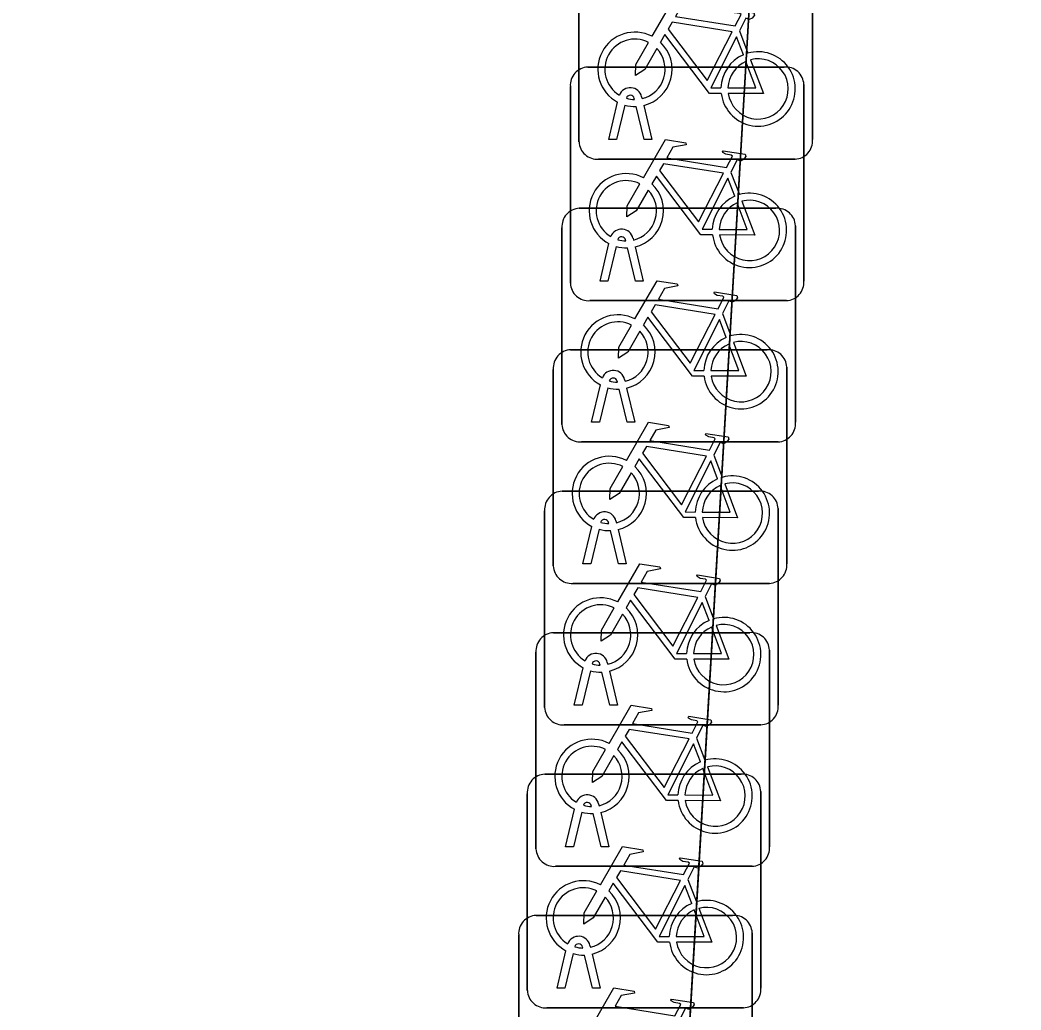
# Model space of a CAD drawing. Extents: x 157445 to 158888, y 383061 to 384688.
# Drawn here: x 157869.384 to 157873.666, y 384277.866 to 384282.1 of the extents above; entities that cross this region are included whole.
import ezdxf

# ---------------------------------------------------------------- set-up
doc = ezdxf.new("R2010")
doc.units = 0
for name, color, linetype in [('IMGEO_Fietsenrek', 7, 'Continuous'), ('IMGEO_Groenvoorziening', 7, 'Continuous'), ('IMGEO_Rijbaan_lokaal_gesloten', 7, 'Continuous')]:
    doc.layers.add(name, color=color, linetype=linetype)

msp = doc.modelspace()

# ---------------------------------------------------------------- linework, layer by layer
at = {"layer": 'IMGEO_Fietsenrek'}
for p, q in [((157872.7745, 384282.4291), (157872.7745, 384281.5882)), ((157872.7745, 384281.5882), (157872.7745, 384282.4291)), ((157871.7755, 384281.5789), (157871.7755, 384282.4198)), ((157871.7755, 384282.4198), (157871.7755, 384281.5789)), ((157872.4622, 384282.0532), (157872.4985, 384281.958)), ((157871.8129, 384281.8985), (157872.6538, 384281.8985)), ((157872.6538, 384281.8985), (157871.8129, 384281.8985)), ((157872.7375, 384281.8241), (157872.7375, 384280.9832)), ((157872.7375, 384280.9832), (157872.7375, 384281.8241)), ((157871.7385, 384280.9739), (157871.7385, 384281.8148)), ((157871.7385, 384281.8148), (157871.7385, 384280.9739)), ((157871.9025, 384281.5883), (157871.9408, 384281.7483)), ((157872.0129, 384281.7599), (157872.0119, 384281.7642)), ((157872.0436, 384281.7714), (157872.0454, 384281.7635)), ((157871.9712, 384281.7361), (157871.9359, 384281.5883)), ((157872.054, 384281.5883), (157872.0201, 384281.73)), ((157872.0524, 384281.7343), (157872.0874, 384281.5883)), ((157871.9359, 384281.5883), (157871.9025, 384281.5883)), ((157872.0874, 384281.5883), (157872.054, 384281.5883)), ((157872.7001, 384281.5045), (157871.8592, 384281.5045)), ((157871.8592, 384281.5045), (157872.7001, 384281.5045)), ((157872.4252, 384281.4482), (157872.4615, 384281.353)), ((157871.7769, 384281.2945), (157872.6178, 384281.2945)), ((157872.6178, 384281.2945), (157871.7769, 384281.2945)), ((157871.7025, 384280.3699), (157871.7025, 384281.2108)), ((157871.7025, 384281.2108), (157871.7025, 384280.3699)), ((157872.7015, 384281.2201), (157872.7015, 384280.3792)), ((157872.7015, 384280.3792), (157872.7015, 384281.2201)), ((157871.8655, 384280.9833), (157871.9038, 384281.1433)), ((157871.9759, 384281.1549), (157871.9749, 384281.1592)), ((157872.0066, 384281.1664), (157872.0084, 384281.1585)), ((157871.9342, 384281.1311), (157871.8989, 384280.9833)), ((157872.017, 384280.9833), (157871.9831, 384281.125)), ((157872.0154, 384281.1293), (157872.0504, 384280.9833)), ((157871.8989, 384280.9833), (157871.8655, 384280.9833)), ((157872.0504, 384280.9833), (157872.017, 384280.9833)), ((157872.6631, 384280.8995), (157871.8222, 384280.8995)), ((157871.8222, 384280.8995), (157872.6631, 384280.8995)), ((157872.3892, 384280.8442), (157872.4255, 384280.749)), ((157871.7399, 384280.6895), (157872.5808, 384280.6895)), ((157872.5808, 384280.6895), (157871.7399, 384280.6895)), ((157871.6655, 384279.7649), (157871.6655, 384280.6058)), ((157871.6655, 384280.6058), (157871.6655, 384279.7649)), ((157872.6645, 384280.6151), (157872.6645, 384279.7742)), ((157872.6645, 384279.7742), (157872.6645, 384280.6151)), ((157871.8295, 384280.3793), (157871.8678, 384280.5393)), ((157871.9399, 384280.5509), (157871.9389, 384280.5552)), ((157871.9706, 384280.5624), (157871.9724, 384280.5545)), ((157871.8982, 384280.5271), (157871.8629, 384280.3793)), ((157871.981, 384280.3793), (157871.9471, 384280.521)), ((157871.9794, 384280.5253), (157872.0144, 384280.3793)), ((157871.8629, 384280.3793), (157871.8295, 384280.3793)), ((157872.0144, 384280.3793), (157871.981, 384280.3793)), ((157872.6271, 384280.2955), (157871.7862, 384280.2955)), ((157871.7862, 384280.2955), (157872.6271, 384280.2955)), ((157872.3522, 384280.2392), (157872.3885, 384280.144)), ((157871.7029, 384280.0845), (157872.5438, 384280.0845)), ((157872.5438, 384280.0845), (157871.7029, 384280.0845)), ((157871.6285, 384279.1599), (157871.6285, 384280.0008)), ((157871.6285, 384280.0008), (157871.6285, 384279.1599)), ((157872.6275, 384280.0101), (157872.6275, 384279.1692)), ((157872.6275, 384279.1692), (157872.6275, 384280.0101)), ((157871.9029, 384279.9459), (157871.9019, 384279.9502)), ((157871.9336, 384279.9574), (157871.9354, 384279.9495)), ((157871.7925, 384279.7743), (157871.8308, 384279.9343)), ((157871.8612, 384279.9221), (157871.8259, 384279.7743)), ((157871.944, 384279.7743), (157871.9101, 384279.916)), ((157871.9424, 384279.9203), (157871.9774, 384279.7743)), ((157871.8259, 384279.7743), (157871.7925, 384279.7743)), ((157871.9774, 384279.7743), (157871.944, 384279.7743)), ((157872.5901, 384279.6905), (157871.7492, 384279.6905)), ((157871.7492, 384279.6905), (157872.5901, 384279.6905)), ((157872.3152, 384279.6342), (157872.3515, 384279.539)), ((157871.6659, 384279.4795), (157872.5068, 384279.4795)), ((157872.5068, 384279.4795), (157871.6659, 384279.4795)), ((157871.5915, 384278.5549), (157871.5915, 384279.3958)), ((157871.5915, 384279.3958), (157871.5915, 384278.5549)), ((157872.5905, 384279.4051), (157872.5905, 384278.5642)), ((157872.5905, 384278.5642), (157872.5905, 384279.4051)), ((157871.8659, 384279.3409), (157871.8649, 384279.3452)), ((157871.8966, 384279.3524), (157871.8984, 384279.3445)), ((157871.7555, 384279.1693), (157871.7938, 384279.3293)), ((157871.8242, 384279.3171), (157871.7889, 384279.1693)), ((157871.907, 384279.1693), (157871.8731, 384279.311)), ((157871.9054, 384279.3153), (157871.9404, 384279.1693)), ((157871.7889, 384279.1693), (157871.7555, 384279.1693)), ((157871.9404, 384279.1693), (157871.907, 384279.1693)), ((157872.5531, 384279.0855), (157871.7122, 384279.0855)), ((157871.7122, 384279.0855), (157872.5531, 384279.0855)), ((157872.2782, 384279.0292), (157872.3145, 384278.934)), ((157871.6289, 384278.8745), (157872.4698, 384278.8745)), ((157872.4698, 384278.8745), (157871.6289, 384278.8745)), ((157871.5545, 384277.9499), (157871.5545, 384278.7908)), ((157871.5545, 384278.7908), (157871.5545, 384277.9499)), ((157872.5535, 384278.8001), (157872.5535, 384277.9592)), ((157872.5535, 384277.9592), (157872.5535, 384278.8001)), ((157871.8289, 384278.7359), (157871.8279, 384278.7402)), ((157871.8596, 384278.7474), (157871.8614, 384278.7395)), ((157871.7185, 384278.5643), (157871.7568, 384278.7243)), ((157871.7872, 384278.7121), (157871.7519, 384278.5643)), ((157871.87, 384278.5643), (157871.8361, 384278.706)), ((157871.8684, 384278.7103), (157871.9034, 384278.5643)), ((157871.7519, 384278.5643), (157871.7185, 384278.5643)), ((157871.9034, 384278.5643), (157871.87, 384278.5643)), ((157872.5161, 384278.4805), (157871.6752, 384278.4805)), ((157871.6752, 384278.4805), (157872.5161, 384278.4805)), ((157872.2412, 384278.4242), (157872.2775, 384278.329)), ((157871.5919, 384278.2705), (157872.4328, 384278.2705)), ((157872.4328, 384278.2705), (157871.5919, 384278.2705)), ((157871.5175, 384277.3459), (157871.5175, 384278.1868)), ((157871.5175, 384278.1868), (157871.5175, 384277.3459)), ((157872.5165, 384278.1961), (157872.5165, 384277.3552)), ((157872.5165, 384277.3552), (157872.5165, 384278.1961)), ((157871.8226, 384278.1424), (157871.8244, 384278.1345)), ((157871.6815, 384277.9593), (157871.7198, 384278.1193)), ((157871.7502, 384278.1071), (157871.7149, 384277.9593)), ((157871.7919, 384278.1309), (157871.7909, 384278.1352)), ((157871.833, 384277.9593), (157871.7991, 384278.101)), ((157871.8314, 384278.1053), (157871.8664, 384277.9593)), ((157871.7149, 384277.9593), (157871.6815, 384277.9593)), ((157871.8664, 384277.9593), (157871.833, 384277.9593)), ((157872.4791, 384277.8755), (157871.6382, 384277.8755)), ((157871.6382, 384277.8755), (157872.4791, 384277.8755))]:
    msp.add_line(p, q, dxfattribs=at)
for points in [[(157872.0881, 384282.0302), (157872.1828, 384282.1937), (157872.269, 384282.1799), (157872.2707, 384282.1712), (157872.2146, 384282.1603), (157872.1884, 384282.115), (157872.4436, 384282.0742)], [(157872.4436, 384282.0742), (157872.4686, 384282.123), (157872.4635, 384282.127), (157872.4403, 384282.1307), (157872.4276, 384282.1382), (157872.4266, 384282.1413), (157872.4288, 384282.1459), (157872.5236, 384282.1308), (157872.5259, 384282.1205), (157872.5165, 384282.1081), (157872.5041, 384282.1017), (157872.4896, 384282.1079), (157872.4622, 384282.0532)], [(157872.4307, 384282.049), (157872.1739, 384282.09), (157872.1572, 384282.0612), (157872.3242, 384281.8409), (157872.4307, 384282.049)], [(157872.3838, 384281.7855), (157872.3341, 384281.7856), (157872.1434, 384282.0373), (157872.1244, 384282.0045)], [(157872.1088, 384281.9777), (157872.0572, 384281.8885), (157872.0173, 384281.8625), (157872.0185, 384281.91), (157872.073, 384282.0042)], [(157872.4787, 384281.951), (157872.4494, 384282.0278), (157872.34, 384281.8097), (157872.3827, 384281.8096)], [(157872.4127, 384281.8095), (157872.5326, 384281.8093), (157872.4894, 384281.9229)], [(157872.5092, 384281.9298), (157872.5642, 384281.7852), (157872.4141, 384281.7855)], [(157872.0511, 384281.4252), (157872.1458, 384281.5887), (157872.232, 384281.5749), (157872.2337, 384281.5662), (157872.1776, 384281.5553), (157872.1514, 384281.51), (157872.4066, 384281.4692)], [(157872.4066, 384281.4692), (157872.4316, 384281.518), (157872.4265, 384281.522), (157872.4033, 384281.5257), (157872.3906, 384281.5332), (157872.3896, 384281.5363), (157872.3918, 384281.5409), (157872.4866, 384281.5258), (157872.4889, 384281.5155), (157872.4795, 384281.5031), (157872.4671, 384281.4967), (157872.4526, 384281.5029), (157872.4252, 384281.4482)], [(157872.3937, 384281.444), (157872.1369, 384281.485), (157872.1202, 384281.4562), (157872.2872, 384281.2359), (157872.3937, 384281.444)], [(157872.0718, 384281.3727), (157872.0202, 384281.2835), (157871.9803, 384281.2575), (157871.9815, 384281.305), (157872.036, 384281.3992)], [(157872.3468, 384281.1805), (157872.2971, 384281.1806), (157872.1064, 384281.4323), (157872.0874, 384281.3995)], [(157872.4417, 384281.346), (157872.4124, 384281.4228), (157872.303, 384281.2047), (157872.3457, 384281.2046)], [(157872.3757, 384281.2045), (157872.4956, 384281.2043), (157872.4524, 384281.3179)], [(157872.4722, 384281.3248), (157872.5272, 384281.1802), (157872.3771, 384281.1805)], [(157872.0151, 384280.8212), (157872.1098, 384280.9847), (157872.196, 384280.9709), (157872.1977, 384280.9622), (157872.1416, 384280.9513), (157872.1154, 384280.906), (157872.3706, 384280.8652)], [(157872.3706, 384280.8652), (157872.3956, 384280.914), (157872.3905, 384280.918), (157872.3673, 384280.9217), (157872.3546, 384280.9292), (157872.3536, 384280.9323), (157872.3558, 384280.9369), (157872.4506, 384280.9218), (157872.4529, 384280.9115), (157872.4435, 384280.8991), (157872.4311, 384280.8927), (157872.4166, 384280.8989), (157872.3892, 384280.8442)], [(157872.3577, 384280.84), (157872.1009, 384280.881), (157872.0842, 384280.8522), (157872.2512, 384280.6319), (157872.3577, 384280.84)], [(157872.0358, 384280.7687), (157871.9842, 384280.6795), (157871.9443, 384280.6535), (157871.9455, 384280.701), (157872, 384280.7952)], [(157872.3108, 384280.5765), (157872.2611, 384280.5766), (157872.0704, 384280.8283), (157872.0514, 384280.7955)], [(157872.4057, 384280.742), (157872.3764, 384280.8188), (157872.267, 384280.6007), (157872.3097, 384280.6006)], [(157872.3397, 384280.6005), (157872.4596, 384280.6003), (157872.4164, 384280.7139)], [(157872.4362, 384280.7208), (157872.4912, 384280.5762), (157872.3411, 384280.5765)], [(157871.9781, 384280.2162), (157872.0728, 384280.3797), (157872.159, 384280.3659), (157872.1607, 384280.3572), (157872.1046, 384280.3463), (157872.0784, 384280.301), (157872.3336, 384280.2602)], [(157872.3336, 384280.2602), (157872.3586, 384280.309), (157872.3535, 384280.313), (157872.3303, 384280.3167), (157872.3176, 384280.3242), (157872.3166, 384280.3273), (157872.3188, 384280.3319), (157872.4136, 384280.3168), (157872.4159, 384280.3065), (157872.4065, 384280.2941), (157872.3941, 384280.2877), (157872.3796, 384280.2939), (157872.3522, 384280.2392)], [(157872.3207, 384280.235), (157872.0639, 384280.276), (157872.0472, 384280.2472), (157872.2142, 384280.0269), (157872.3207, 384280.235)], [(157872.2738, 384279.9715), (157872.2241, 384279.9716), (157872.0334, 384280.2233), (157872.0144, 384280.1905)], [(157872.3687, 384280.137), (157872.3394, 384280.2138), (157872.23, 384279.9957), (157872.2727, 384279.9956)], [(157871.9988, 384280.1637), (157871.9472, 384280.0745), (157871.9073, 384280.0485), (157871.9085, 384280.096), (157871.963, 384280.1902)], [(157872.3992, 384280.1158), (157872.4542, 384279.9712), (157872.3041, 384279.9715)], [(157872.3027, 384279.9955), (157872.4226, 384279.9953), (157872.3794, 384280.1089)], [(157871.9411, 384279.6112), (157872.0358, 384279.7747), (157872.122, 384279.7609), (157872.1237, 384279.7522), (157872.0676, 384279.7413), (157872.0414, 384279.696), (157872.2966, 384279.6552)], [(157872.2966, 384279.6552), (157872.3216, 384279.704), (157872.3165, 384279.708), (157872.2933, 384279.7117), (157872.2806, 384279.7192), (157872.2796, 384279.7223), (157872.2818, 384279.7269), (157872.3766, 384279.7118), (157872.3789, 384279.7015), (157872.3695, 384279.6891), (157872.3571, 384279.6827), (157872.3426, 384279.6889), (157872.3152, 384279.6342)], [(157872.2837, 384279.63), (157872.0269, 384279.671), (157872.0102, 384279.6422), (157872.1772, 384279.4219), (157872.2837, 384279.63)], [(157872.2368, 384279.3665), (157872.1871, 384279.3666), (157871.9964, 384279.6183), (157871.9774, 384279.5855)], [(157872.3317, 384279.532), (157872.3024, 384279.6088), (157872.193, 384279.3907), (157872.2357, 384279.3906)], [(157871.9618, 384279.5587), (157871.9102, 384279.4695), (157871.8703, 384279.4435), (157871.8715, 384279.491), (157871.926, 384279.5852)], [(157872.3622, 384279.5108), (157872.4172, 384279.3662), (157872.2671, 384279.3665)], [(157872.2657, 384279.3905), (157872.3856, 384279.3903), (157872.3424, 384279.5039)], [(157871.9041, 384279.0062), (157871.9988, 384279.1697), (157872.085, 384279.1559), (157872.0867, 384279.1472), (157872.0306, 384279.1363), (157872.0044, 384279.091), (157872.2596, 384279.0502)], [(157872.2596, 384279.0502), (157872.2846, 384279.099), (157872.2795, 384279.103), (157872.2563, 384279.1067), (157872.2436, 384279.1142), (157872.2426, 384279.1173), (157872.2448, 384279.1219), (157872.3396, 384279.1068), (157872.3419, 384279.0965), (157872.3325, 384279.0841), (157872.3201, 384279.0777), (157872.3056, 384279.0839), (157872.2782, 384279.0292)], [(157872.2467, 384279.025), (157871.9899, 384279.066), (157871.9732, 384279.0372), (157872.1402, 384278.8169), (157872.2467, 384279.025)], [(157872.1998, 384278.7615), (157872.1501, 384278.7616), (157871.9594, 384279.0133), (157871.9404, 384278.9805)], [(157872.2947, 384278.927), (157872.2654, 384279.0038), (157872.156, 384278.7857), (157872.1987, 384278.7856)], [(157871.9248, 384278.9537), (157871.8732, 384278.8645), (157871.8333, 384278.8385), (157871.8345, 384278.886), (157871.889, 384278.9802)], [(157872.2287, 384278.7855), (157872.3486, 384278.7853), (157872.3054, 384278.8989)], [(157872.3252, 384278.9058), (157872.3802, 384278.7612), (157872.2301, 384278.7615)], [(157871.8671, 384278.4012), (157871.9618, 384278.5647), (157872.048, 384278.5509), (157872.0497, 384278.5422), (157871.9936, 384278.5313), (157871.9674, 384278.486), (157872.2226, 384278.4452)], [(157872.2226, 384278.4452), (157872.2476, 384278.494), (157872.2425, 384278.498), (157872.2193, 384278.5017), (157872.2066, 384278.5092), (157872.2056, 384278.5123), (157872.2078, 384278.5169), (157872.3026, 384278.5018), (157872.3049, 384278.4915), (157872.2955, 384278.4791), (157872.2831, 384278.4727), (157872.2686, 384278.4789), (157872.2412, 384278.4242)], [(157872.2097, 384278.42), (157871.9529, 384278.461), (157871.9362, 384278.4322), (157872.1032, 384278.2119), (157872.2097, 384278.42)], [(157872.1628, 384278.1565), (157872.1131, 384278.1566), (157871.9224, 384278.4083), (157871.9034, 384278.3755)], [(157872.2577, 384278.322), (157872.2284, 384278.3988), (157872.119, 384278.1807), (157872.1617, 384278.1806)], [(157871.8878, 384278.3487), (157871.8362, 384278.2595), (157871.7963, 384278.2335), (157871.7975, 384278.281), (157871.852, 384278.3752)], [(157872.1917, 384278.1805), (157872.3116, 384278.1803), (157872.2684, 384278.2939)], [(157872.2882, 384278.3008), (157872.3432, 384278.1562), (157872.1931, 384278.1565)], [(157871.8301, 384277.7972), (157871.9248, 384277.9607), (157872.011, 384277.9469), (157872.0127, 384277.9382), (157871.9566, 384277.9273), (157871.9304, 384277.882), (157872.1856, 384277.8412)], [(157872.1856, 384277.8412), (157872.2106, 384277.89), (157872.2055, 384277.894), (157872.1823, 384277.8977), (157872.1696, 384277.9052), (157872.1686, 384277.9083), (157872.1708, 384277.9129), (157872.2656, 384277.8978), (157872.2679, 384277.8875), (157872.2585, 384277.8751), (157872.2461, 384277.8687), (157872.2316, 384277.8749), (157872.2042, 384277.8202)]]:
    msp.add_lwpolyline(points, dxfattribs=at)
for centre, radius, start, end in [((157872.0151, 384281.8889), 0.159, 62.6766, 242.1369), ((157872.0151, 384281.8889), 0.129, 63.3192, 238.903), ((157872.0151, 384281.8889), 0.159, 283.5766, 46.6042), ((157872.0151, 384281.8889), 0.129, 283.6043, 43.4302), ((157872.5417, 384281.8049), 0.159, 187.0065, 105.7708), ((157872.5417, 384281.8049), 0.159, 113.3408, 178.3217), ((157872.5417, 384281.8049), 0.129, 113.923, 177.9556), ((157872.5417, 384281.8049), 0.129, 188.6715, 104.5883), ((157871.8162, 384281.8206), 0.0779, 92.4484, 184.2845), ((157871.8162, 384281.8206), 0.0779, 92.4484, 184.2845), ((157872.6596, 384281.8208), 0.0779, 2.4484, 94.2845), ((157872.6596, 384281.8208), 0.0779, 2.4484, 94.2845), ((157871.9949, 384281.7603), 0.0499, 12.8025, 158.6934), ((157871.9949, 384281.7603), 0.0174, 12.8025, 163.4502), ((157872.0151, 384281.8889), 0.129, 253.415, 269.0204), ((157872.0151, 384281.8889), 0.159, 253.9967, 271.7867), ((157871.8534, 384281.5822), 0.0779, 182.4484, 274.2845), ((157871.8534, 384281.5822), 0.0779, 182.4484, 274.2845), ((157872.6968, 384281.5824), 0.0779, 272.4484, 4.2845), ((157872.6968, 384281.5824), 0.0779, 272.4484, 4.2845), ((157871.9781, 384281.2839), 0.159, 62.6766, 242.1369), ((157871.9781, 384281.2839), 0.129, 63.3192, 238.903), ((157871.9781, 384281.2839), 0.159, 283.5766, 46.6042), ((157871.9781, 384281.2839), 0.129, 283.6043, 43.4302), ((157872.5047, 384281.1999), 0.159, 187.0065, 105.7708), ((157872.5047, 384281.1999), 0.159, 113.3408, 178.3217), ((157872.5047, 384281.1999), 0.129, 113.923, 177.9556), ((157872.5047, 384281.1999), 0.129, 188.6715, 104.5883), ((157871.7802, 384281.2166), 0.0779, 92.4484, 184.2845), ((157871.7802, 384281.2166), 0.0779, 92.4484, 184.2845), ((157872.6236, 384281.2168), 0.0779, 2.4484, 94.2845), ((157872.6236, 384281.2168), 0.0779, 2.4484, 94.2845), ((157871.9579, 384281.1553), 0.0499, 12.8025, 158.6934), ((157871.9579, 384281.1553), 0.0174, 12.8025, 163.4502), ((157871.9781, 384281.2839), 0.129, 253.415, 269.0204), ((157871.9781, 384281.2839), 0.159, 253.9967, 271.7867), ((157871.8164, 384280.9772), 0.0779, 182.4484, 274.2845), ((157871.8164, 384280.9772), 0.0779, 182.4484, 274.2845), ((157872.6598, 384280.9774), 0.0779, 272.4484, 4.2845), ((157872.6598, 384280.9774), 0.0779, 272.4484, 4.2845), ((157871.9421, 384280.6799), 0.159, 62.6766, 242.1369), ((157871.9421, 384280.6799), 0.129, 63.3192, 238.903), ((157871.9421, 384280.6799), 0.159, 283.5766, 46.6042), ((157871.9421, 384280.6799), 0.129, 283.6043, 43.4302), ((157872.4687, 384280.5959), 0.159, 187.0065, 105.7708), ((157872.4687, 384280.5959), 0.159, 113.3408, 178.3217), ((157872.4687, 384280.5959), 0.129, 113.923, 177.9556), ((157872.4687, 384280.5959), 0.129, 188.6715, 104.5883), ((157871.7432, 384280.6116), 0.0779, 92.4484, 184.2845), ((157871.7432, 384280.6116), 0.0779, 92.4484, 184.2845), ((157872.5866, 384280.6118), 0.0779, 2.4484, 94.2845), ((157872.5866, 384280.6118), 0.0779, 2.4484, 94.2845), ((157871.9219, 384280.5513), 0.0499, 12.8025, 158.6934), ((157871.9219, 384280.5513), 0.0174, 12.8025, 163.4502), ((157871.9421, 384280.6799), 0.129, 253.415, 269.0204), ((157871.9421, 384280.6799), 0.159, 253.9967, 271.7867), ((157871.7804, 384280.3732), 0.0779, 182.4484, 274.2845), ((157871.7804, 384280.3732), 0.0779, 182.4484, 274.2845), ((157872.6238, 384280.3734), 0.0779, 272.4484, 4.2845), ((157872.6238, 384280.3734), 0.0779, 272.4484, 4.2845), ((157871.9051, 384280.0749), 0.159, 62.6766, 242.1369), ((157871.9051, 384280.0749), 0.129, 63.3192, 238.903), ((157871.9051, 384280.0749), 0.129, 283.6043, 43.4302), ((157871.9051, 384280.0749), 0.159, 283.5766, 46.6042), ((157872.4317, 384279.9909), 0.159, 113.3408, 178.3217), ((157872.4317, 384279.9909), 0.159, 187.0065, 105.7708), ((157872.4317, 384279.9909), 0.129, 188.6715, 104.5883), ((157871.7062, 384280.0066), 0.0779, 92.4484, 184.2845), ((157871.7062, 384280.0066), 0.0779, 92.4484, 184.2845), ((157872.4317, 384279.9909), 0.129, 113.923, 177.9556), ((157872.5496, 384280.0068), 0.0779, 2.4484, 94.2845), ((157872.5496, 384280.0068), 0.0779, 2.4484, 94.2845), ((157871.8849, 384279.9463), 0.0499, 12.8025, 158.6934), ((157871.8849, 384279.9463), 0.0174, 12.8025, 163.4502), ((157871.9051, 384280.0749), 0.129, 253.415, 269.0204), ((157871.9051, 384280.0749), 0.159, 253.9967, 271.7867), ((157872.5868, 384279.7684), 0.0779, 272.4484, 4.2845), ((157872.5868, 384279.7684), 0.0779, 272.4484, 4.2845), ((157871.7434, 384279.7682), 0.0779, 182.4484, 274.2845), ((157871.7434, 384279.7682), 0.0779, 182.4484, 274.2845), ((157871.8681, 384279.4699), 0.159, 62.6766, 242.1369), ((157871.8681, 384279.4699), 0.129, 63.3192, 238.903), ((157871.8681, 384279.4699), 0.129, 283.6043, 43.4302), ((157871.8681, 384279.4699), 0.159, 283.5766, 46.6042), ((157872.3947, 384279.3859), 0.159, 113.3408, 178.3217), ((157872.3947, 384279.3859), 0.159, 187.0065, 105.7708), ((157872.3947, 384279.3859), 0.129, 188.6715, 104.5883), ((157871.6692, 384279.4016), 0.0779, 92.4484, 184.2845), ((157871.6692, 384279.4016), 0.0779, 92.4484, 184.2845), ((157872.3947, 384279.3859), 0.129, 113.923, 177.9556), ((157872.5126, 384279.4018), 0.0779, 2.4484, 94.2845), ((157872.5126, 384279.4018), 0.0779, 2.4484, 94.2845), ((157871.8479, 384279.3413), 0.0499, 12.8025, 158.6934), ((157871.8479, 384279.3413), 0.0174, 12.8025, 163.4502), ((157871.8681, 384279.4699), 0.129, 253.415, 269.0204), ((157871.8681, 384279.4699), 0.159, 253.9967, 271.7867), ((157872.5498, 384279.1634), 0.0779, 272.4484, 4.2845), ((157872.5498, 384279.1634), 0.0779, 272.4484, 4.2845), ((157871.7064, 384279.1632), 0.0779, 182.4484, 274.2845), ((157871.7064, 384279.1632), 0.0779, 182.4484, 274.2845), ((157871.8311, 384278.8649), 0.159, 62.6766, 242.1369), ((157871.8311, 384278.8649), 0.129, 63.3192, 238.903), ((157871.8311, 384278.8649), 0.129, 283.6043, 43.4302), ((157871.8311, 384278.8649), 0.159, 283.5766, 46.6042), ((157872.3577, 384278.7809), 0.159, 113.3408, 178.3217), ((157872.3577, 384278.7809), 0.159, 187.0065, 105.7708), ((157871.6322, 384278.7966), 0.0779, 92.4484, 184.2845), ((157871.6322, 384278.7966), 0.0779, 92.4484, 184.2845), ((157872.3577, 384278.7809), 0.129, 113.923, 177.9556), ((157872.3577, 384278.7809), 0.129, 188.6715, 104.5883), ((157872.4756, 384278.7968), 0.0779, 2.4484, 94.2845), ((157872.4756, 384278.7968), 0.0779, 2.4484, 94.2845), ((157871.8109, 384278.7363), 0.0499, 12.8025, 158.6934), ((157871.8109, 384278.7363), 0.0174, 12.8025, 163.4502), ((157871.8311, 384278.8649), 0.129, 253.415, 269.0204), ((157871.8311, 384278.8649), 0.159, 253.9967, 271.7867), ((157871.6694, 384278.5582), 0.0779, 182.4484, 274.2845), ((157871.6694, 384278.5582), 0.0779, 182.4484, 274.2845), ((157872.5128, 384278.5584), 0.0779, 272.4484, 4.2845), ((157872.5128, 384278.5584), 0.0779, 272.4484, 4.2845), ((157871.7941, 384278.2599), 0.159, 62.6766, 242.1369), ((157871.7941, 384278.2599), 0.129, 63.3192, 238.903), ((157871.7941, 384278.2599), 0.159, 283.5766, 46.6042), ((157871.7941, 384278.2599), 0.129, 283.6043, 43.4302), ((157872.3207, 384278.1759), 0.159, 113.3408, 178.3217), ((157872.3207, 384278.1759), 0.159, 187.0065, 105.7708), ((157871.5952, 384278.1926), 0.0779, 92.4484, 184.2845), ((157871.5952, 384278.1926), 0.0779, 92.4484, 184.2845), ((157872.3207, 384278.1759), 0.129, 113.923, 177.9556), ((157872.3207, 384278.1759), 0.129, 188.6715, 104.5883), ((157872.4386, 384278.1928), 0.0779, 2.4484, 94.2845), ((157872.4386, 384278.1928), 0.0779, 2.4484, 94.2845), ((157871.7739, 384278.1313), 0.0499, 12.8025, 158.6934), ((157871.7739, 384278.1313), 0.0174, 12.8025, 163.4502), ((157871.7941, 384278.2599), 0.159, 253.9967, 271.7867), ((157871.7941, 384278.2599), 0.129, 253.415, 269.0204), ((157871.6324, 384277.9532), 0.0779, 182.4484, 274.2845), ((157871.6324, 384277.9532), 0.0779, 182.4484, 274.2845), ((157872.4758, 384277.9534), 0.0779, 272.4484, 4.2845), ((157872.4758, 384277.9534), 0.0779, 272.4484, 4.2845)]:
    msp.add_arc(centre, radius, start, end, dxfattribs=at)
at = {"layer": 'IMGEO_Groenvoorziening'}
msp.add_lwpolyline([(157874.29, 384250), (157878.056, 384281.093), (157897.099, 384278.885), (157905.562, 384277.89), (157905.87, 384281.799), (157897.511, 384282.769), (157872.709, 384285.645), (157871.861, 384271.199), (157869.46, 384271.33), (157868.286, 384250), (157866.429, 384213.999), (157866.127, 384208.426), (157865.858, 384203.447)], dxfattribs=at)
at = {"layer": 'IMGEO_Rijbaan_lokaal_gesloten'}
msp.add_lwpolyline([(157868.286, 384250), (157869.46, 384271.33), (157871.861, 384271.199), (157872.709, 384285.645), (157872.493, 384291.994)], dxfattribs=at)

doc.saveas('drawing.dxf')
